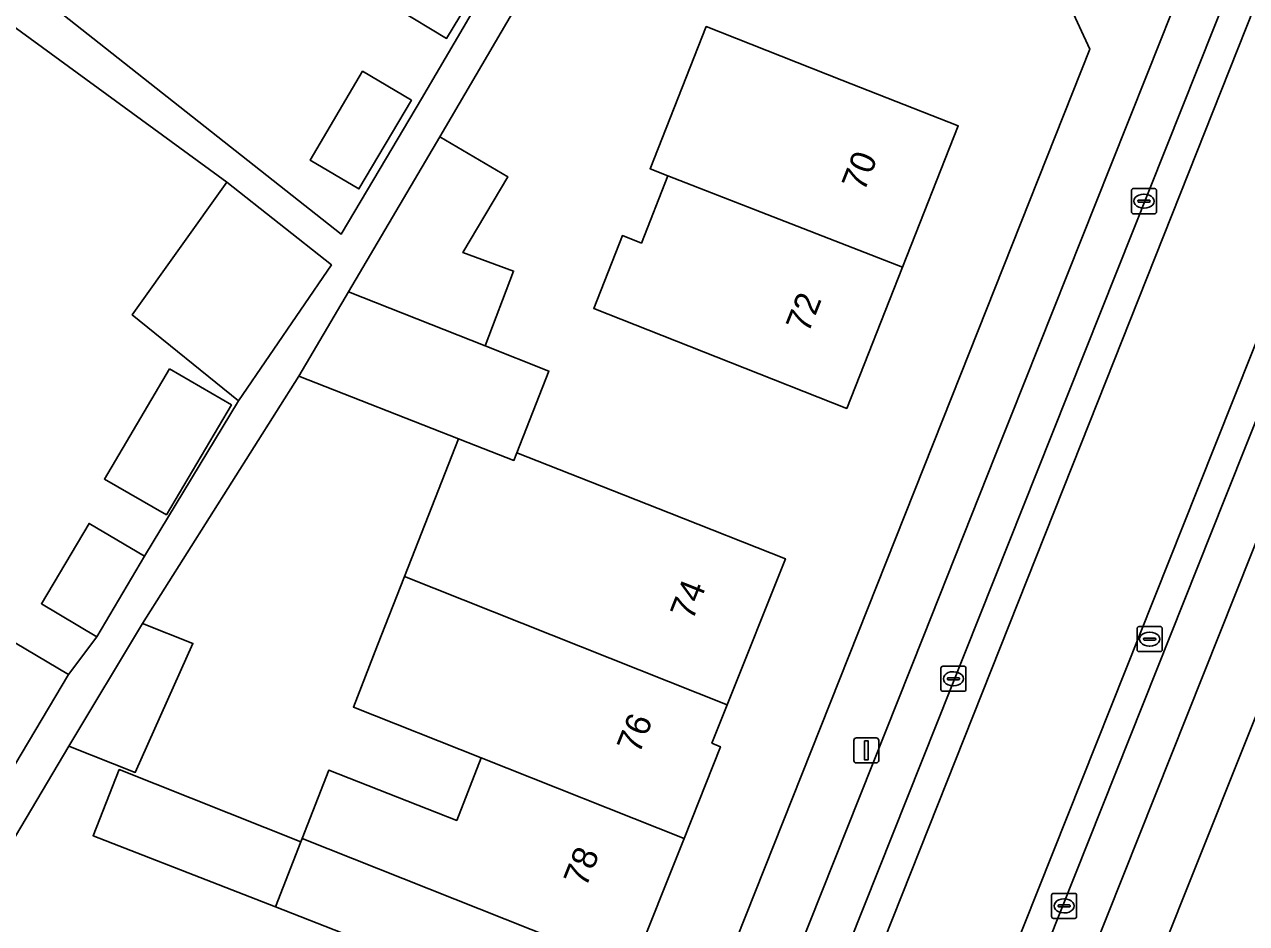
# Model space of a CAD drawing. Extents: x 160023 to 161302, y 384750 to 385707.
# Drawn here: x 160429.94 to 160478.78, y 385099.84 to 385135.78 of the extents above; entities that cross this region are included whole.
import ezdxf

# ---------------------------------------------------------------- set-up
doc = ezdxf.new("R2010")
doc.units = 0
for name, color, linetype in [('IMGEO_Erf', 7, 'Continuous'), ('IMGEO_Kolk', 7, 'Continuous'), ('IMGEO_Lichtmast', 7, 'Continuous'), ('IMGEO_Pand', 7, 'Continuous'), ('IMGEO_Pand_nummerreeks', 7, 'Continuous'), ('IMGEO_Parkeervlak_open', 7, 'Continuous'), ('IMGEO_Rijbaan_lokaal_open', 7, 'Continuous'), ('IMGEO_Rioolput', 7, 'Continuous'), ('IMGEO_Voetpad_open', 7, 'Continuous')]:
    doc.layers.add(name, color=color, linetype=linetype)

msp = doc.modelspace()

# ---------------------------------------------------------------- linework, layer by layer
at = {"layer": 'IMGEO_Erf'}
for points in [[(160431.226, 385136.373), (160442.603, 385127.403), (160443.905, 385129.599), (160445.811, 385132.814), (160450.45, 385140.726)], [(160451.894, 385140.439), (160446.548, 385131.291), (160449.254, 385129.695), (160447.465, 385126.661), (160449.491, 385125.921), (160448.359, 385122.933), (160450.901, 385121.927), (160449.623, 385118.659), (160452.563, 385117.5), (160455.703, 385116.262), (160460.354, 385114.427), (160458.029, 385108.592), (160457.417, 385107.056), (160457.758, 385106.913), (160456.303, 385103.248), (160454.22, 385098.005)], [(160425.703, 385085.956), (160432.889, 385081.856), (160430.992, 385078.531), (160437.229, 385074.968), (160438.166, 385074.433), (160447.104, 385077.448), (160449.407, 385076.581), (160467.001, 385120.904), (160472.517, 385134.799), (160471.611, 385136.751)], [(160429.566, 385111.062), (160431.699, 385109.8), (160432.84, 385111.309), (160430.619, 385112.626), (160432.524, 385115.84), (160434.745, 385114.524), (160438.496, 385120.74), (160434.248, 385124.172), (160438.025, 385129.48), (160429.474, 385135.723)], [(160444.976, 385098.551), (160439.969, 385100.509), (160432.683, 385103.358), (160433.731, 385105.998), (160440.988, 385103.117), (160441.036, 385103.239), (160442.104, 385105.97), (160447.218, 385103.97), (160448.195, 385106.467), (160443.087, 385108.495), (160444.054, 385110.967), (160445.128, 385113.713), (160446.219, 385116.502), (160447.284, 385119.225), (160440.904, 385121.721), (160434.664, 385111.839), (160436.672, 385111.042), (160434.369, 385105.885), (160431.712, 385106.94), (160423.001, 385092.257)], [(160482.032, 385115.34), (160473.498, 385093.962), (160475.083, 385092.32), (160481.567, 385088.278)]]:
    msp.add_lwpolyline(points, dxfattribs=at)
for points in [[(160444.82, 385136.426), (160446.902, 385139.881), (160448.419, 385138.967), (160448.898, 385138.678), (160446.816, 385135.223)], [(160453.842, 385127.344), (160454.597, 385127.046), (160455.658, 385129.731), (160454.945, 385130.013), (160457.19, 385135.7), (160462.611, 385133.56), (160467.261, 385131.724), (160465.033, 385126.08), (160462.805, 385120.437), (160458.155, 385122.273), (160452.692, 385124.43)], [(160443.306, 385129.209), (160441.357, 385130.364), (160443.459, 385133.91), (160445.408, 385132.754)], [(160435.734, 385122.018), (160438.211, 385120.575), (160435.617, 385116.185), (160433.14, 385117.609)]]:
    msp.add_lwpolyline(points, close=True, dxfattribs=at)
at = {"layer": 'IMGEO_Kolk'}
for p, q in [((160474.183, 385128.293), (160474.183, 385129.145)), ((160474.258, 385129.219), (160475.11, 385129.219)), ((160474.671, 385128.999), (160474.696, 385128.999)), ((160475.184, 385129.145), (160475.184, 385128.293)), ((160474.442, 385128.713), (160474.442, 385128.725)), ((160474.88, 385128.676), (160474.482, 385128.676)), ((160474.485, 385128.762), (160474.883, 385128.762)), ((160474.926, 385128.725), (160474.926, 385128.713)), ((160475.11, 385128.219), (160474.258, 385128.219)), ((160474.694, 385128.439), (160474.669, 385128.439)), ((160466.567, 385109.204), (160466.567, 385110.056)), ((160466.642, 385110.13), (160467.494, 385110.13)), ((160467.568, 385110.056), (160467.568, 385109.204)), ((160466.826, 385109.624), (160466.826, 385109.636)), ((160467.264, 385109.587), (160466.866, 385109.587)), ((160466.869, 385109.673), (160467.267, 385109.673)), ((160467.055, 385109.91), (160467.08, 385109.91)), ((160467.31, 385109.636), (160467.31, 385109.624)), ((160467.494, 385109.13), (160466.642, 385109.13)), ((160467.078, 385109.35), (160467.053, 385109.35)), ((160470.991, 385100.124), (160470.991, 385100.976)), ((160471.066, 385101.05), (160471.918, 385101.05)), ((160471.479, 385100.83), (160471.504, 385100.83)), ((160471.992, 385100.976), (160471.992, 385100.124)), ((160471.25, 385100.544), (160471.25, 385100.556)), ((160471.688, 385100.507), (160471.29, 385100.507)), ((160471.293, 385100.593), (160471.691, 385100.593)), ((160471.502, 385100.27), (160471.477, 385100.27)), ((160471.734, 385100.556), (160471.734, 385100.544)), ((160471.918, 385100.05), (160471.066, 385100.05))]:
    msp.add_line(p, q, dxfattribs=at)
for points in [[(160474.183, 385128.293), (160474.183, 385129.145)], [(160474.258, 385129.219), (160475.11, 385129.219)], [(160475.184, 385129.145), (160475.184, 385128.293)], [(160475.11, 385128.219), (160474.258, 385128.219)], [(160466.567, 385109.204), (160466.567, 385110.056)], [(160466.642, 385110.13), (160467.494, 385110.13)], [(160467.568, 385110.056), (160467.568, 385109.204)], [(160467.494, 385109.13), (160466.642, 385109.13)], [(160470.991, 385100.124), (160470.991, 385100.976)], [(160471.066, 385101.05), (160471.918, 385101.05)], [(160471.992, 385100.976), (160471.992, 385100.124)], [(160471.918, 385100.05), (160471.066, 385100.05)]]:
    msp.add_lwpolyline(points, dxfattribs=at)
for centre, radius, start, end in [((160474.26, 385129.143), 0.0765, 91.552, 178.448), ((160474.26, 385129.143), 0.0765, 91.552, 178.448), ((160475.108, 385129.143), 0.0765, 1.552, 88.448), ((160475.108, 385129.143), 0.0765, 1.552, 88.448), ((160474.482, 385128.722), 0.0403, 85.8775, 175.7526), ((160474.479, 385128.712), 0.0366, 178.938, 274.7102), ((160474.883, 385128.719), 0.043, 264.8664, 352.4533), ((160474.887, 385128.724), 0.0386, 1.7309, 96.639), ((160474.26, 385128.295), 0.0765, 181.552, 268.448), ((160474.26, 385128.295), 0.0765, 181.552, 268.448), ((160475.108, 385128.295), 0.0765, 271.552, 358.448), ((160475.108, 385128.295), 0.0765, 271.552, 358.448), ((160466.644, 385110.054), 0.0765, 91.552, 178.448), ((160466.644, 385110.054), 0.0765, 91.552, 178.448), ((160467.492, 385110.054), 0.0765, 1.552, 88.448), ((160467.492, 385110.054), 0.0765, 1.552, 88.448), ((160466.866, 385109.633), 0.0403, 85.8775, 175.7526), ((160466.863, 385109.623), 0.0366, 178.938, 274.7102), ((160467.267, 385109.63), 0.043, 264.8664, 352.4533), ((160467.271, 385109.635), 0.0386, 1.7309, 96.639), ((160466.644, 385109.206), 0.0765, 181.552, 268.448), ((160466.644, 385109.206), 0.0765, 181.552, 268.448), ((160467.492, 385109.206), 0.0765, 271.552, 358.448), ((160467.492, 385109.206), 0.0765, 271.552, 358.448), ((160471.068, 385100.974), 0.0765, 91.552, 178.448), ((160471.068, 385100.974), 0.0765, 91.552, 178.448), ((160471.916, 385100.974), 0.0765, 1.552, 88.448), ((160471.916, 385100.974), 0.0765, 1.552, 88.448), ((160471.29, 385100.553), 0.0403, 85.8775, 175.7526), ((160471.287, 385100.543), 0.0366, 178.938, 274.7102), ((160471.691, 385100.55), 0.043, 264.8664, 352.4533), ((160471.695, 385100.555), 0.0386, 1.7309, 96.639), ((160471.068, 385100.126), 0.0765, 181.552, 268.448), ((160471.068, 385100.126), 0.0765, 181.552, 268.448), ((160471.916, 385100.126), 0.0765, 271.552, 358.448), ((160471.916, 385100.126), 0.0765, 271.552, 358.448)]:
    msp.add_arc(centre, radius, start, end, dxfattribs=at)
for centre, major_axis, ratio, start_param, end_param in [((160474.67, 385128.719), (-0.387, 0.002), 0.722429, 4.712389, 7.853982), ((160474.695, 385128.719), (-0.39, 0.002), 0.717154, 1.570796, 4.712389), ((160467.054, 385109.63), (-0.387, 0.002), 0.722429, 4.712389, 7.853982), ((160467.079, 385109.63), (-0.39, 0.002), 0.717154, 1.570796, 4.712389), ((160471.478, 385100.55), (-0.387, 0.002), 0.722429, 4.712389, 7.853982), ((160471.503, 385100.55), (-0.39, 0.002), 0.717154, 1.570796, 4.712389)]:
    msp.add_ellipse(centre, major_axis=major_axis, ratio=ratio, start_param=start_param, end_param=end_param, dxfattribs=at)
at = {"layer": 'IMGEO_Lichtmast'}
for p, q in [((160463.092, 385106.367), (160463.092, 385107.167)), ((160463.092, 385107.167), (160463.092, 385106.367)), ((160463.192, 385107.267), (160463.982, 385107.267)), ((160463.982, 385107.267), (160463.192, 385107.267)), ((160464.082, 385107.167), (160464.082, 385106.367)), ((160464.082, 385106.367), (160464.082, 385107.167)), ((160463.982, 385106.267), (160463.192, 385106.267)), ((160463.192, 385106.267), (160463.982, 385106.267))]:
    msp.add_line(p, q, dxfattribs=at)
msp.add_lwpolyline([(160463.512, 385107.142), (160463.662, 385107.142), (160463.662, 385106.392), (160463.512, 385106.392), (160463.512, 385107.142)], dxfattribs=at)
for centre, start, end in [((160463.192, 385107.167), 90, 180), ((160463.192, 385107.167), 90, 180), ((160463.982, 385107.167), 0, 90), ((160463.982, 385107.167), 360, 90), ((160463.192, 385106.367), 180, 270), ((160463.192, 385106.367), 180, 270), ((160463.982, 385106.367), 270, 0), ((160463.982, 385106.367), 270, 0)]:
    msp.add_arc(centre, 0.1, start, end, dxfattribs=at)
at = {"layer": 'IMGEO_Pand'}
for points in [[(160444.82, 385136.426), (160446.816, 385135.223), (160448.898, 385138.678), (160448.419, 385138.967), (160446.902, 385139.881)], [(160457.19, 385135.7), (160454.945, 385130.013), (160455.658, 385129.731), (160465.033, 385126.08), (160467.261, 385131.724), (160462.611, 385133.56)], [(160441.357, 385130.364), (160443.306, 385129.209), (160445.408, 385132.754), (160443.459, 385133.91)], [(160447.465, 385126.661), (160449.254, 385129.695), (160446.548, 385131.291), (160442.894, 385125.095), (160448.359, 385122.933), (160449.491, 385125.921)], [(160438.025, 385129.48), (160434.248, 385124.172), (160438.496, 385120.74), (160442.211, 385126.171)], [(160454.597, 385127.046), (160453.842, 385127.344), (160452.692, 385124.43), (160458.155, 385122.273), (160462.805, 385120.437), (160465.033, 385126.08), (160455.658, 385129.731)], [(160448.359, 385122.933), (160442.894, 385125.095), (160440.904, 385121.721), (160447.284, 385119.225), (160447.661, 385119.077), (160449.504, 385118.356), (160449.623, 385118.659), (160450.901, 385121.927)], [(160435.734, 385122.018), (160433.14, 385117.609), (160435.617, 385116.185), (160438.211, 385120.575)], [(160455.703, 385116.262), (160452.563, 385117.5), (160449.623, 385118.659), (160449.504, 385118.356), (160447.661, 385119.077), (160447.284, 385119.225), (160446.219, 385116.502), (160445.128, 385113.713), (160458.029, 385108.592), (160460.354, 385114.427)], [(160432.524, 385115.84), (160430.619, 385112.626), (160432.84, 385111.309), (160434.745, 385114.524)], [(160445.128, 385113.713), (160444.054, 385110.967), (160443.087, 385108.495), (160448.195, 385106.467), (160456.303, 385103.248), (160457.758, 385106.913), (160457.417, 385107.056), (160458.029, 385108.592)], [(160436.672, 385111.042), (160434.664, 385111.839), (160431.712, 385106.94), (160434.369, 385105.885)], [(160429.566, 385111.062), (160427.177, 385107.022), (160429.309, 385105.761), (160431.699, 385109.8)], [(160448.195, 385106.467), (160447.218, 385103.97), (160442.104, 385105.97), (160441.036, 385103.239), (160454.22, 385098.005), (160456.303, 385103.248)], [(160440.988, 385103.117), (160433.731, 385105.998), (160432.683, 385103.358), (160439.969, 385100.509)], [(160454.22, 385098.005), (160441.036, 385103.239), (160440.988, 385103.117), (160439.969, 385100.509), (160444.976, 385098.551), (160443.99, 385096.031), (160452.15, 385092.792)]]:
    msp.add_lwpolyline(points, close=True, dxfattribs=at)
at = {"layer": 'IMGEO_Parkeervlak_open'}
for points in [[(160471.018, 385119.416), (160484.621, 385153.583), (160484.738, 385153.877)], [(160482.071, 385152.056), (160474.809, 385133.801), (160473.345, 385130.12), (160469.335, 385120.04), (160468.756, 385118.584), (160465.855, 385111.292), (160454.199, 385081.989), (160450.873, 385073.66)], [(160491.542, 385151.031), (160491.471, 385150.854), (160477.934, 385116.857), (160462.611, 385078.375), (160462.221, 385077.395)], [(160451.665, 385070.767), (160455.177, 385079.664), (160455.778, 385081.134), (160455.964, 385081.607), (160471.018, 385119.416)], [(160464.875, 385079.216), (160479.616, 385116.235)]]:
    msp.add_lwpolyline(points, dxfattribs=at)
at = {"layer": 'IMGEO_Rijbaan_lokaal_open'}
for points in [[(160472.155, 385118.996), (160485.703, 385153.152), (160484.621, 385153.583), (160471.018, 385119.416), (160455.964, 385081.607), (160455.778, 385081.134), (160456.95, 385080.661), (160457.14, 385081.141)], [(160476.856, 385117.256), (160490.404, 385151.279), (160485.703, 385153.152), (160472.155, 385118.996), (160457.14, 385081.141), (160456.95, 385080.661), (160461.545, 385078.805), (160461.748, 385079.315)], [(160477.934, 385116.857), (160491.471, 385150.854), (160490.404, 385151.279), (160476.856, 385117.256), (160461.748, 385079.315), (160461.545, 385078.805), (160462.611, 385078.375)]]:
    msp.add_lwpolyline(points, close=True, dxfattribs=at)
at = {"layer": 'IMGEO_Rioolput'}
for p, q in [((160474.411, 385110.788), (160474.411, 385111.64)), ((160474.486, 385111.714), (160475.338, 385111.714)), ((160474.899, 385111.494), (160474.924, 385111.494)), ((160475.412, 385111.64), (160475.412, 385110.788)), ((160474.67, 385111.208), (160474.67, 385111.22)), ((160475.108, 385111.171), (160474.71, 385111.171)), ((160474.713, 385111.257), (160475.111, 385111.257)), ((160474.922, 385110.934), (160474.897, 385110.934)), ((160475.154, 385111.22), (160475.154, 385111.208)), ((160475.338, 385110.714), (160474.486, 385110.714))]:
    msp.add_line(p, q, dxfattribs=at)
for points in [[(160474.411, 385110.788), (160474.411, 385111.64)], [(160474.486, 385111.714), (160475.338, 385111.714)], [(160475.412, 385111.64), (160475.412, 385110.788)], [(160475.338, 385110.714), (160474.486, 385110.714)]]:
    msp.add_lwpolyline(points, dxfattribs=at)
for centre, radius, start, end in [((160474.488, 385111.638), 0.0765, 91.552, 178.448), ((160474.488, 385111.638), 0.0765, 91.552, 178.448), ((160475.336, 385111.638), 0.0765, 1.552, 88.448), ((160475.336, 385111.638), 0.0765, 1.552, 88.448), ((160474.71, 385111.217), 0.0403, 85.8775, 175.7526), ((160474.707, 385111.207), 0.0366, 178.938, 274.7102), ((160475.111, 385111.214), 0.043, 264.8664, 352.4533), ((160475.115, 385111.219), 0.0386, 1.7309, 96.639), ((160474.488, 385110.79), 0.0765, 181.552, 268.448), ((160474.488, 385110.79), 0.0765, 181.552, 268.448), ((160475.336, 385110.79), 0.0765, 271.552, 358.448), ((160475.336, 385110.79), 0.0765, 271.552, 358.448)]:
    msp.add_arc(centre, radius, start, end, dxfattribs=at)
for centre, major_axis, ratio, start_param, end_param in [((160474.898, 385111.214), (-0.387, 0.002), 0.722429, 4.712389, 7.853982), ((160474.923, 385111.214), (-0.39, 0.002), 0.717154, 1.570796, 4.712389)]:
    msp.add_ellipse(centre, major_axis=major_axis, ratio=ratio, start_param=start_param, end_param=end_param, dxfattribs=at)
at = {"layer": 'IMGEO_Voetpad_open'}
for points in [[(160468.756, 385118.584), (160469.335, 385120.04), (160473.345, 385130.12), (160474.809, 385133.801), (160482.071, 385152.056)], [(160492.212, 385147.865), (160479.616, 385116.235), (160464.875, 385079.216)], [(160475.27, 385145.994), (160471.611, 385136.751), (160472.517, 385134.799), (160467.001, 385120.904), (160449.407, 385076.581), (160442.902, 385066.151)], [(160450.45, 385140.726), (160445.811, 385132.814), (160443.905, 385129.599), (160442.603, 385127.403), (160431.226, 385136.373)], [(160423.001, 385092.257), (160431.712, 385106.94), (160434.664, 385111.839), (160440.904, 385121.721), (160442.894, 385125.095), (160446.548, 385131.291), (160451.894, 385140.439)], [(160429.474, 385135.723), (160438.025, 385129.48), (160442.211, 385126.171), (160438.496, 385120.74), (160434.745, 385114.524), (160432.84, 385111.309), (160431.699, 385109.8), (160429.309, 385105.761)], [(160450.873, 385073.66), (160454.199, 385081.989), (160465.855, 385111.292), (160468.756, 385118.584)], [(160466.971, 385077.611), (160471.88, 385089.909), (160473.498, 385093.962), (160482.032, 385115.34)]]:
    msp.add_lwpolyline(points, dxfattribs=at)

# ---------------------------------------------------------------- texts
at = {"layer": 'IMGEO_Pand_nummerreeks'}
for s, rotation, p in [('70', 68.4564, (160463.501, 385129.062)), ('72', 68.4564, (160461.271, 385123.413)), ('74', 68.2393, (160456.642, 385111.926)), ('76', 68.2393, (160454.512, 385106.591)), ('78', 68.2384, (160452.383, 385101.258))]:
    msp.add_text(s, height=1, rotation=rotation, dxfattribs=at).set_placement(p)

doc.saveas('drawing.dxf')
